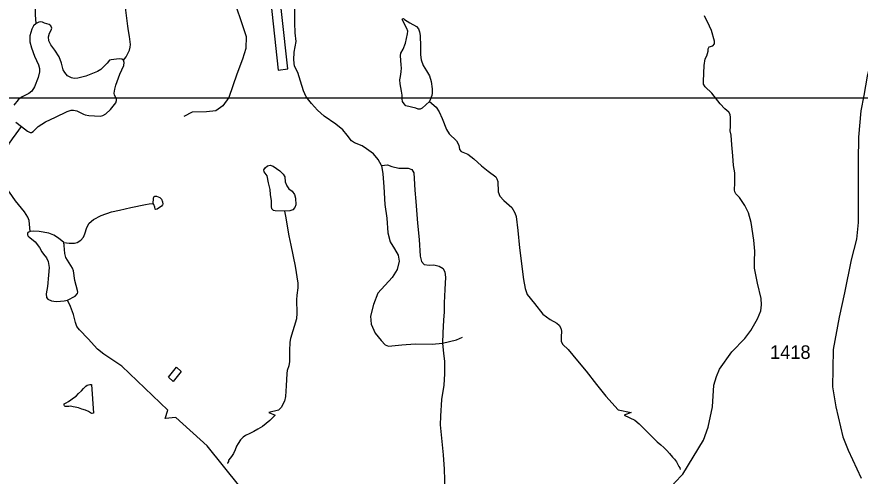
# Model space of a CAD drawing. Extents: x 2126262 to 2293712, y 749403 to 919119.
# Drawn here: x 2209676 to 2217420, y 863538 to 867756 of the extents above; entities that cross this region are included whole.
import ezdxf

# ---------------------------------------------------------------- set-up
doc = ezdxf.new("R2010")
doc.units = 0
for name, color, linetype in [('Exist Aviation Commercial or Municipal Perimeter Paved', 7, 'Continuous'), ('Exist Hydrographic Creek Single Shore', 7, 'Continuous'), ('Exist Hydrographic Lake Shore', 7, 'Continuous'), ('Exist Hydrographic Misc Water Feature', 7, 'Continuous'), ('Exist Road Non-System Type 51', 7, 'Continuous'), ('Exist Road Secondary Type 51 Attributed', 7, 'Continuous'), ('Exist Road Secondary Type 51 Number Label', 7, 'Continuous'), ('Map Preparation Inset Cut Line', 7, 'Continuous')]:
    doc.layers.add(name, color=color, linetype=linetype)

msp = doc.modelspace()

# ---------------------------------------------------------------- linework, layer by layer
at = {"layer": 'Exist Aviation Commercial or Municipal Perimeter Paved'}
msp.add_lwpolyline([(2211886.6, 869804.2), (2211802.4, 869793.1), (2212076.6, 867265.5), (2212164.4, 867278.1), (2211886.6, 869804.2)], dxfattribs=at)
at = {"layer": 'Exist Hydrographic Creek Single Shore'}
for points in [[(2209854.9, 867694.6), (2209848.3, 867774.7), (2209848.3, 867814.1), (2209846.1, 867896.9), (2209849.4, 867969.2), (2209850.5, 867998.7), (2209838.5, 868072.1), (2209835.2, 868112.6), (2209834.1, 868164.1), (2209836.3, 868203.5)], [(2215790.8, 863556.3), (2215981.5, 863868.1), (2216025.3, 863986.4), (2216064.7, 864174.7), (2216077.9, 864374.1), (2216099.7, 864452.9), (2216128.2, 864520.8), (2216242, 864679.2), (2216362.4, 864801.8), (2216417.2, 864876.3), (2216478.4, 864981.4), (2216506.9, 865055.9), (2216514.6, 865111.6), (2216510.2, 865169.6), (2216478.4, 865310.9), (2216450, 865448.9), (2216451.1, 865509.4), (2216454.4, 865603.6), (2216443.4, 865706.2), (2216419.3, 865868.3), (2216395.3, 865957), (2216362.4, 866024.9), (2216311, 866096.7), (2216279.2, 866130.6), (2216269.4, 866148.1), (2216266.1, 866167.9), (2216269.4, 866229.2), (2216269.4, 866322.3), (2216256.3, 866390.2), (2216250.8, 866480.3), (2216242, 866580), (2216234.4, 866668.7), (2216227.8, 866709.2), (2216230, 866748.6), (2216230.4, 866831.3), (2216225, 866858.7), (2216212.9, 866880.6), (2216176.8, 866910.2), (2216135.2, 866956.2), (2216058.6, 867053.6), (2215998.4, 867113.9), (2215983.1, 867139), (2215983.1, 867164.2), (2215988.5, 867310.2), (2215998.4, 867369.4), (2216013.7, 867397.8), (2216023.6, 867439.5), (2216023.6, 867462.4), (2216034.5, 867480), (2216067.3, 867490.9), (2216081.6, 867509.5), (2216081.6, 867532.5), (2216055.3, 867631.1), (2216035.6, 867671), (2215989.6, 867766.2)], [(2209798.7, 865784.6), (2209789.3, 865885.7), (2209777.3, 865916.4), (2209746.6, 865964.6), (2209663.5, 866064.8), (2209607.6, 866144.7), (2209537.6, 866234.5), (2209524.5, 866265.2), (2209523.4, 866288.2), (2209527.7, 866353.4), (2209543.1, 866437.7), (2209586.8, 866553.8), (2209608.7, 866595.4), (2209635, 866637), (2209668.9, 866681.9), (2209718.2, 866748.7)], [(2211724.4, 863441.9), (2211422.4, 863815.6), (2211136.5, 864078), (2211037.9, 864067.1), (2211062, 864143.7), (2210640.6, 864548.4), (2210474.7, 864658.4), (2210417.8, 864704.4), (2210332.3, 864799.4), (2210250.8, 864881.2), (2210227.8, 864910.8), (2210215.7, 864948), (2210197.1, 865022.5), (2210169.8, 865097), (2210142.4, 865153.9)], [(2214521.3, 861758.9), (2214553.8, 861794.8), (2214566.4, 861825.4), (2214575.4, 861860.6), (2214588, 861896.7), (2214651.1, 862015.4), (2214689.9, 862066.8), (2214764.7, 862138.1), (2214798.3, 862187.4), (2214980.4, 862406.7), (2215238.4, 862532.6), (2215320.4, 862648.9), (2215467.4, 863042.8), (2215714.3, 863477.3), (2215790.8, 863556.3)]]:
    msp.add_lwpolyline(points, dxfattribs=at)
at = {"layer": 'Exist Hydrographic Lake Shore'}
for points in [[(2209854.9, 867694.6), (2209829.7, 867673.8), (2209813.3, 867644.2), (2209796.9, 867581.8), (2209794.7, 867557.7), (2209795.8, 867527), (2209812.2, 867470.1), (2209839.6, 867393.4), (2209874.6, 867316.6), (2209884.4, 867280.4), (2209883.3, 867249.7), (2209873.5, 867198.3), (2209839.6, 867113.9), (2209814.4, 867074.5), (2209787, 867051.5), (2209720.3, 867018.7), (2209687.4, 866992.4), (2209648, 866945.3)], [(2210656.6, 867357.9), (2210641.3, 867367.8), (2210615, 867371.1), (2210542.8, 867362.3), (2210527.5, 867356.8), (2210504.5, 867330.6), (2210446.5, 867272.5), (2210418, 867255), (2210309.7, 867212.3), (2210235.2, 867193.7), (2210201.3, 867190.4), (2210177.2, 867194.8), (2210142.2, 867215.6), (2210118.1, 867244), (2210100.6, 867270.3), (2210087.5, 867331.7), (2210063.4, 867388.6), (2210026.2, 867448.8), (2209987.3, 867499.7), (2209970.9, 867534.7), (2209966.5, 867573), (2209975.3, 867607), (2209991.7, 867634.4), (2209996.1, 867653), (2209988.4, 867672.7), (2209974.2, 867685.8), (2209931.5, 867696.8), (2209910.7, 867707.7), (2209894.3, 867708.8), (2209879, 867705.5), (2209854.9, 867694.6)], [(2209718.2, 866748.7), (2209772.9, 866707.1), (2209797, 866695), (2209811.2, 866695), (2209826.5, 866703.8), (2209871.4, 866747.6), (2209938.2, 866792.5), (2210030.1, 866834.1), (2210137.4, 866885.6), (2210173.5, 866897.6), (2210196.5, 866898.7), (2210227.1, 866892.2), (2210252.3, 866880.1), (2210287.3, 866861.5), (2210303.7, 866856), (2210336.6, 866850.5), (2210441, 866844), (2210465.1, 866849.5), (2210493.5, 866865.9), (2210535.1, 866905.3), (2210585.5, 866966.6), (2210592, 866988.5), (2210589.9, 867002.8), (2210573.4, 867037.8), (2210571.2, 867056.4), (2210574.5, 867092.6), (2210585.5, 867129.8), (2210622.7, 867230.9), (2210657.7, 867309.7), (2210662.1, 867336), (2210656.6, 867357.9)], [(2209665.5, 866789.2), (2209718.2, 866748.7)], [(2209798.7, 865784.6), (2209776.8, 865777), (2209772.5, 865767.1), (2209772.5, 865755.1), (2209779, 865741.9), (2209796.5, 865728.8), (2209843.6, 865690.4), (2209884.1, 865636.8), (2209906, 865598.4), (2209921.3, 865576.5), (2209949.8, 865543.7), (2209964, 865508.6), (2209972.8, 865452.8), (2209967.3, 865382.3), (2209956.3, 865280.4), (2209945.4, 865211.4), (2209948.7, 865177.5), (2209961.8, 865164.3), (2209994.7, 865149), (2210037.3, 865142.4), (2210075.6, 865144.6), (2210110.7, 865149), (2210142.4, 865153.9)], [(2210107.4, 865683.9), (2210058.1, 865723.3), (2210014.4, 865750.7), (2209970.6, 865768.2), (2209879.7, 865784.6), (2209827.2, 865789), (2209798.7, 865784.6)], [(2210142.4, 865153.9), (2210210.3, 865189.5), (2210234.4, 865215.8), (2210237.6, 865228.9), (2210234.4, 865242.1), (2210208.1, 865334.1), (2210196, 865422.8), (2210187.3, 865449.1), (2210157.7, 865496.2), (2210127.1, 865546.5), (2210116.1, 865582), (2210114, 865619.3), (2210111.8, 865657.6), (2210107.4, 865683.9)]]:
    msp.add_lwpolyline(points, dxfattribs=at)
at = {"layer": 'Exist Hydrographic Misc Water Feature'}
for points in [[(2210656.6, 867357.9), (2210680.1, 867389.4), (2210711.9, 867450.7), (2210717.4, 867477), (2210718.5, 867502.2), (2210709.7, 867574.5), (2210700.9, 867628.1), (2210695.5, 867669.7), (2210678, 867815.7), (2210659.4, 867935.1), (2210655, 867989.9), (2210660.4, 868018.3), (2210684.5, 868052.3), (2210725, 868092.8), (2210784.1, 868149.2), (2210826.8, 868185.3), (2210855.3, 868208.3), (2210896.9, 868229.2), (2210933, 868240.1), (2210962.5, 868245.6), (2210988.8, 868246.7), (2211001.9, 868246.7)], [(2213466.8, 866979.4), (2213526.1, 866925.6), (2213555.7, 866883.9), (2213581.9, 866821.5), (2213622.4, 866720.8), (2213645.4, 866681.3), (2213712.2, 866616.7), (2213735.2, 866577), (2213741.7, 866538.6), (2213756, 866520), (2213771.3, 866512.4), (2213817.2, 866493.7), (2213872, 866453.2), (2213943.8, 866387.5), (2214002.9, 866338.2), (2214075.1, 866286.8), (2214085, 866269.2), (2214092.6, 866244), (2214094.8, 866149.3), (2214112.3, 866107.7), (2214149.5, 866069.4), (2214220.7, 866003.7), (2214249.1, 865955.5), (2214261.2, 865923.7), (2214275.4, 865792.8), (2214292.9, 865636.2), (2214328.6, 865342.6), (2214343.9, 865260.5), (2214362.5, 865206.8), (2214430.4, 865124.7), (2214505.9, 865025), (2214572.7, 864975.7), (2214636.2, 864942.9), (2214657, 864925.4), (2214672.3, 864896.2), (2214678.8, 864869.9), (2214673.4, 864818.5), (2214675.6, 864773.6), (2214690.9, 864747.3), (2214739, 864701.3), (2214825.1, 864596.6), (2214903.9, 864503.5), (2214998, 864381.2), (2215084.5, 864272.1), (2215198.3, 864147.2), (2215316.5, 864122), (2215251.9, 864097.9), (2215351.5, 864051.2), (2215391.7, 864017.5), (2215470.3, 863938), (2215516.6, 863892.4), (2215556.8, 863854.7), (2215589, 863826.9), (2215617.1, 863801.1), (2215645.2, 863773.3), (2215669.6, 863745.5), (2215695.4, 863713.7), (2215715.7, 863693.8), (2215734, 863669.9), (2215739.9, 863656), (2215746.1, 863646.1), (2215754.3, 863628.1), (2215764.3, 863614.2), (2215766.2, 863600.2)], [(2210107.4, 865683.9), (2210157.7, 865678), (2210204.8, 865678), (2210231.1, 865683.4), (2210263.9, 865705.3), (2210289.1, 865733.8), (2210301.1, 865764.5), (2210317.5, 865822.5), (2210341.6, 865860.9), (2210379.9, 865895.9), (2210450, 865932), (2210545.2, 865963.8), (2210617.4, 865981.3), (2210724, 866005.1), (2210858.7, 866033.6), (2210890.4, 866039), (2210927.6, 866041.2)], [(2212134.8, 865970.3), (2212146.8, 865909.3), (2212154.5, 865851.3), (2212175.3, 865744), (2212192.8, 865657.8), (2212232.2, 865465), (2212256.2, 865310.2), (2212256.2, 865267.5), (2212248.6, 865200.7), (2212243.1, 865158), (2212247.5, 865035.3), (2212243.1, 864982.2), (2212189.5, 864802.9), (2212182.9, 864767.9), (2212179.6, 864689), (2212180.7, 864590.4), (2212174.2, 864552.1), (2212159.9, 864509.4), (2212154.5, 864479.4), (2212150.1, 864368.8), (2212143.5, 864268), (2212134.8, 864226.4), (2212104.1, 864169.5), (2212077.8, 864145.4), (2211990.3, 864121.3), (2212048.4, 864098.6), (2212028.3, 864076.5), (2211998.5, 864050.3), (2211964.7, 864022), (2211931.1, 863993.8), (2211889.2, 863969.5), (2211851.3, 863947.3), (2211815.4, 863931.1), (2211775.4, 863912.7), (2211753.7, 863894.7), (2211729.7, 863870.5), (2211708, 863838.3), (2211694.2, 863812.2), (2211682.5, 863780.2), (2211664.7, 863746.1), (2211652.8, 863728), (2211639.1, 863705.9), (2211621.2, 863683.8), (2211619.2, 863673.7), (2211613.2, 863663.8), (2211609.5, 863656.5), (2211611.6, 863653.7)], [(2211141.4, 864538.2), (2211185.7, 864500.6), (2211112.5, 864408.1), (2211070.1, 864447.8), (2211141.4, 864538.2)], [(2210360.8, 864381), (2210380.5, 864117.2), (2210368.8, 864113.1), (2210364.7, 864113.1), (2210352.6, 864118.9), (2210334.5, 864130.8), (2210306.4, 864144.6), (2210272.6, 864154.4), (2210242.3, 864166.2), (2210210.3, 864172), (2210192.2, 864175.9), (2210170.3, 864179.7), (2210154.3, 864177.5), (2210120.3, 864177.3), (2210114.3, 864183.3), (2210110.2, 864189.3), (2210110.2, 864197.3), (2210112, 864201.3), (2210128, 864211.4), (2210150, 864223.6), (2210205.8, 864261.9), (2210221.5, 864274), (2210243.5, 864298.2), (2210269.3, 864322.3), (2210289, 864344.5), (2210311, 864364.7), (2210322.8, 864374.7), (2210334.7, 864376.8), (2210346.8, 864378.8), (2210356.7, 864381), (2210360.8, 864381)]]:
    msp.add_lwpolyline(points, dxfattribs=at)
for points in [[(2213466.8, 866979.4), (2213398.5, 866917.1), (2213379.9, 866909.5), (2213362.4, 866908.4), (2213340.5, 866916), (2213247.4, 866939), (2213232.1, 866956.6), (2213219, 866977.4), (2213214.6, 867003.6), (2213214.6, 867035.4), (2213208, 867073.7), (2213194.9, 867141.6), (2213193.8, 867178.9), (2213198.2, 867209.5), (2213205.8, 867250.1), (2213208, 867286.2), (2213204.8, 867313.6), (2213198.2, 867400.1), (2213202.6, 867420.9), (2213224.5, 867460.3), (2213246.3, 867513.4), (2213265, 867598.9), (2213266, 867625.1), (2213257.3, 867648.1), (2213214.6, 867730.3), (2213219, 867739), (2213226.6, 867740.1), (2213235.4, 867732.5), (2213285.7, 867701.8), (2213347, 867665.7), (2213364.6, 867646), (2213372.2, 867618.6), (2213378.8, 867583.5), (2213382.1, 867482.8), (2213382.1, 867408.3), (2213389.7, 867361.2), (2213407.2, 867309.7), (2213436.8, 867259.4), (2213465.2, 867214.1), (2213479.5, 867162.7), (2213489.3, 867095.9), (2213490.4, 867055.3), (2213487.1, 867033.4), (2213476.2, 867001.7)], [(2212134.8, 865970.3), (2212048.3, 865973.2), (2212031.9, 865978.7), (2212017.6, 865992.9), (2212013.3, 866013.7), (2212014.4, 866066.3), (2212006.7, 866124.3), (2212003.4, 866169.2), (2211987, 866230.6), (2211976.1, 866295.2), (2211946.5, 866333.5), (2211945.4, 866351), (2211955.3, 866370.7), (2211977.1, 866387.2), (2212003.4, 866392.5), (2212028.6, 866384.9), (2212089.9, 866343.2), (2212121.6, 866311.5), (2212135.9, 866285.2), (2212141.3, 866241.4), (2212154.5, 866204.2), (2212175.3, 866176.8), (2212204.8, 866153.8), (2212225.6, 866124.2), (2212236.5, 866090.3), (2212237.6, 866030), (2212228.9, 866003.8), (2212211.4, 865985.1), (2212184, 865975.3)], [(2210927.6, 866041.2), (2210929.8, 866087.2), (2210934.2, 866102.6), (2210944, 866109.1), (2210958.3, 866109.1), (2210990, 866098.2), (2211004.2, 866082.8), (2211014.1, 866056.6), (2211017.4, 866036.8), (2211015.2, 866029.2), (2211004.2, 866017.1), (2210964.8, 865988.7), (2210951.7, 865985.4), (2210946.2, 865989.8), (2210941.8, 866007.3), (2210933.1, 866031.4)]]:
    msp.add_lwpolyline(points, close=True, dxfattribs=at)
at = {"layer": 'Exist Road Non-System Type 51'}
for points in [[(2213025.7, 866390), (2212993.6, 866447.2), (2212951.8, 866497.5), (2212887.6, 866543.5), (2212845.8, 866570), (2212776.5, 866600), (2212750, 866618.2), (2212710.9, 866669.8), (2212669.1, 866717.3), (2212606.3, 866768.9), (2212497.8, 866845.3), (2212436.4, 866898.3), (2212382.1, 866959.7), (2212333.2, 867022.5), (2212308.1, 867075.6), (2212281.7, 867165.7), (2212255.2, 867243.9), (2212227.3, 867303.9), (2212220.4, 867362.6), (2212223.2, 867431), (2212241.3, 867530.5), (2212232.9, 867608.7), (2212228.7, 867699.4), (2212228.7, 868029.6)], [(2211680.1, 867871.3), (2211724.7, 867751.2), (2211780.5, 867575.4), (2211780.4, 867464.5), (2211749.7, 867366.8), (2211696.7, 867230), (2211624.3, 867016.1), (2211568.6, 866938), (2211504.4, 866893.3), (2211417.3, 866882.8), (2211287.6, 866880), (2211209.5, 866841)], [(2213025.7, 866390), (2213036.4, 866315), (2213044.7, 866195), (2213055.9, 866033.1), (2213072.6, 865907.4), (2213083.8, 865773.4), (2213105.8, 865688.4), (2213144.9, 865624.2), (2213178.4, 865568.3), (2213186.7, 865512.5), (2213170, 865437.1), (2213122.6, 865361.7), (2212992.1, 865218), (2212950.3, 865114.7), (2212925.2, 865005.8), (2212930.8, 864933.2), (2212967, 864852.3), (2213022.8, 864782.5), (2213059.1, 864743.4), (2213089.8, 864732.2), (2213212.5, 864743.4), (2213332.4, 864751.8), (2213491.4, 864749), (2213586.3, 864760.2)], [(2213025.7, 866390), (2213080.7, 866396.8), (2213119.7, 866382.9), (2213182.5, 866367.5), (2213232.7, 866366.1), (2213269, 866367.5), (2213303.8, 866353.6), (2213320.6, 866322.9), (2213326.2, 866272.6), (2213331.7, 866163.7), (2213340.1, 866059), (2213355.4, 865860.5), (2213369.3, 865709.7), (2213379, 865556.7), (2213392.9, 865510.7), (2213418, 865481.4), (2213461.3, 865475.8), (2213505.9, 865477.2), (2213553.3, 865466), (2213589.6, 865443.7), (2213607.6, 865411.9), (2213611.8, 865364.4), (2213606.2, 865251.3), (2213600.6, 865129.1), (2213600.6, 865046.7), (2213593.6, 864971.3), (2213587.9, 864854.6), (2213586.3, 864760.2)], [(2213586.3, 864760.2), (2213714.6, 864790.9), (2213767.6, 864813.2)], [(2213586.3, 864760.2), (2213594.9, 864664.8), (2213601.9, 864593.6), (2213601.8, 864478.4), (2213597.7, 864373.7), (2213575.3, 864241.5), (2213565.6, 864087.9), (2213562.8, 864009.1), (2213573.9, 863917), (2213592.1, 863734.1), (2213599, 863602), (2213601.8, 863505.7), (2213601.8, 863426.2), (2213610.1, 863265), (2213612.9, 863146.4), (2213616.4, 862999.1), (2213617.8, 862876.3), (2213623.4, 862799), (2213644.3, 862755.7), (2213647.1, 862718), (2213645.7, 862642.6), (2213644.3, 862549.1), (2213644.3, 862403)]]:
    msp.add_lwpolyline(points, dxfattribs=at)
at = {"layer": 'Exist Road Secondary Type 51 Attributed'}
msp.add_lwpolyline([(2217671, 867961.1), (2217630.6, 867744.4), (2217534.3, 867398.2), (2217485.6, 867210.8), (2217454.9, 867032.1), (2217425.6, 866892.5), (2217404.7, 866650.7), (2217401.9, 866434.3), (2217401.9, 866118.4), (2217401.9, 865867.9), (2217385.2, 865714.4), (2217337.8, 865523.1), (2217277.9, 865222.7), (2217226.3, 864999.4), (2217172, 864700.3), (2217167.8, 864523), (2217165, 864357.6), (2217197.1, 864174.7), (2217259.7, 863899.1), (2217309.9, 863776.3), (2217429.8, 863520.2)], dxfattribs=at)
at = {"layer": 'Map Preparation Inset Cut Line'}
msp.add_lwpolyline([(2221398.3, 867008), (2199861.2, 867008), (2199861.2, 844871.7), (2221398.3, 844871.7)], close=True, dxfattribs=at)

# ---------------------------------------------------------------- texts
at = {"layer": 'Exist Road Secondary Type 51 Number Label'}
msp.add_text('1418', height=125, dxfattribs=at).set_placement((2216592.9, 864614.1))

doc.saveas('drawing.dxf')
